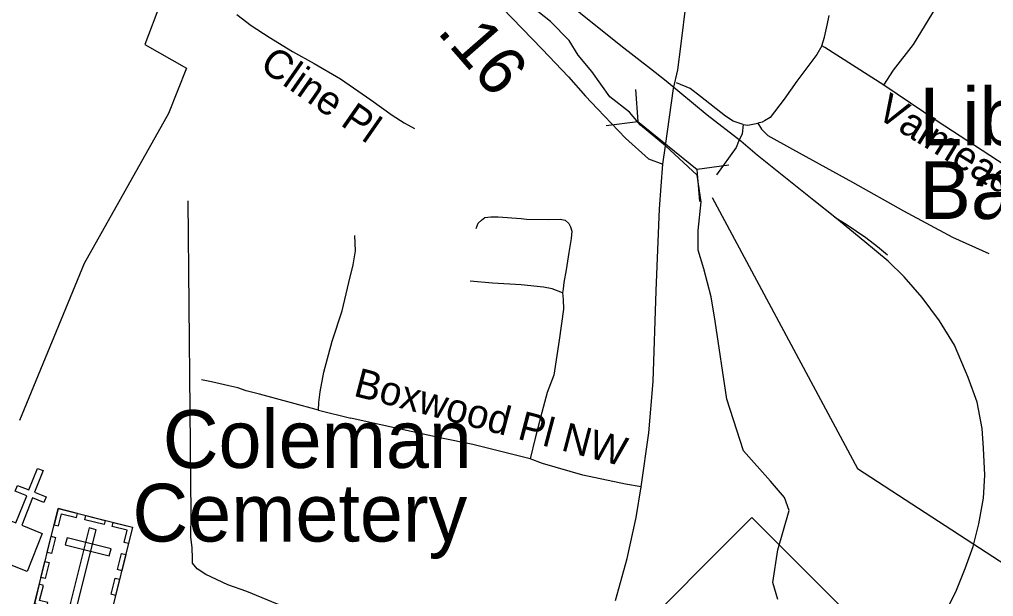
# Model space of a CAD drawing. Extents: x 1159738 to 1321356, y 736314 to 882035.
# Drawn here: x 1245538 to 1248068, y 803253 to 804751 of the extents above; entities that cross this region are included whole.
import ezdxf

# ---------------------------------------------------------------- set-up
doc = ezdxf.new("R2010")
doc.units = 0
for name, color, linetype in [('Exist Boundary Political City Limit New', 7, 'Continuous'), ('Exist Cultural Cemetery CELL', 7, 'Continuous'), ('Exist Cultural Cemetery Label', 7, 'Continuous'), ('Exist Cultural Church CELL', 7, 'Continuous'), ('Exist Cultural Church Label', 7, 'Continuous'), ('Exist Hydrographic Creek Single Shore', 7, 'Continuous'), ('Exist Railroad Mainline', 7, 'Continuous'), ('Exist Railroad Siding', 7, 'Continuous'), ('Exist Road Non-System Type 51', 7, 'Continuous'), ('Exist Road Non-System Type 51 Label', 7, 'Continuous'), ('Exist Road Primary NC Attributed', 7, 'Continuous'), ('Exist Road Primary NC Mileage Hundredths English Label', 7, 'Continuous'), ('Exist Road Primary NC Shield CELL', 7, 'Continuous'), ('Exist Road Primary US Attributed', 7, 'Continuous'), ('Exist Road Primary US Structure Culvert CELL', 7, 'Continuous'), ('Exist Road Primary US Structure Culvert Number Label', 7, 'Continuous'), ('Map Preparation Boundary City Limit Buffer Line', 7, 'Continuous')]:
    doc.layers.add(name, color=color, linetype=linetype)

msp = doc.modelspace()

# ---------------------------------------------------------------- linework, layer by layer
at = {"layer": 'Exist Boundary Political City Limit New'}
msp.add_lwpolyline([(1245530.8, 805262.5), (1245589.4, 805197.6), (1245848.8, 804804.9), (1245904.3, 804793), (1245863.8, 804685.8), (1245971.8, 804624.1), (1245925.5, 804506.7), (1245706.5, 804117.7), (1245537.9, 803709.7)], dxfattribs=at)
at = {"layer": 'Exist Cultural Cemetery CELL'}
for points in [[(1245638.8, 803481.2), (1245831.9, 803432.8), (1245770.1, 803185.8), (1245577, 803234.2)], [(1245628.3, 803439.2), (1245639.3, 803436.4), (1245647.1, 803467.7), (1245686.5, 803457.8), (1245689.2, 803468.6), (1245638.8, 803481.2)], [(1245710.7, 803463.2), (1245760.9, 803450.6), (1245758.2, 803439.5), (1245707.9, 803452.1)], [(1245821.5, 803390.8), (1245810.5, 803393.5), (1245818.3, 803424.7), (1245778.9, 803434.6), (1245781.6, 803445.4), (1245832, 803432.8)], [(1245737.5, 803426.3), (1245719.3, 803430.8), (1245670.1, 803234.1), (1245688.2, 803229.6)], [(1245610.3, 803367.2), (1245620.8, 803409.3), (1245631.8, 803406.5), (1245621.3, 803364.5)], [(1245661.9, 803405.3), (1245657.3, 803387.1), (1245771.6, 803358.6), (1245776.1, 803376.7)], [(1245792.7, 803322.6), (1245803.2, 803364.7), (1245814.2, 803361.9), (1245803.7, 803319.9)], [(1245593.9, 803302), (1245604.4, 803344.1), (1245615.5, 803341.3), (1245605, 803299.3)], [(1245776.6, 803258.7), (1245787.1, 803300.7), (1245798.2, 803298), (1245787.7, 803255.9)], [(1245609.1, 803226.2), (1245611.9, 803237.3), (1245590.5, 803242.7), (1245600.3, 803281.9), (1245589.5, 803284.6), (1245576.9, 803234.3)]]:
    msp.add_lwpolyline(points, close=True, dxfattribs=at)
at = {"layer": 'Exist Cultural Church CELL'}
msp.add_lwpolyline([(1245476.1, 803464.5), (1245529.1, 803443.8), (1245557, 803514.6), (1245527.2, 803526.4), (1245533, 803541.2), (1245562.8, 803529.5), (1245584.8, 803585.5), (1245599.8, 803579.6), (1245577.7, 803523.6), (1245607.5, 803511.9), (1245601.7, 803497), (1245571.9, 803508.8), (1245544, 803437.9), (1245597.6, 803416.7), (1245558.6, 803317.6), (1245437.1, 803365.5)], close=True, dxfattribs=at)
at = {"layer": 'Exist Hydrographic Creek Single Shore'}
msp.add_lwpolyline([(1247508.2, 803245.2), (1247495.5, 803289.6), (1247508.2, 803374.4), (1247537.9, 803476.1), (1247525.2, 803510), (1247489.2, 803552.4), (1247419.3, 803630.8), (1247375.9, 803765.3), (1247345.1, 803967.6), (1247334.6, 804031.2), (1247315.5, 804103.2), (1247300.7, 804152), (1247300.7, 804202.8), (1247309.1, 804277), (1247298.6, 804346.9), (1247215.9, 804423.1), (1247151.5, 804476.1), (1247122.8, 804510), (1247071.9, 804550.3), (1247025.3, 804616), (1246989.3, 804658.3), (1246966, 804696.5), (1246917.3, 804745.2), (1246793.4, 804843.7)], dxfattribs=at)
at = {"layer": 'Exist Railroad Mainline'}
for points in [[(1247218, 804590.5), (1247177.6, 804622.5), (1247100.1, 804682.4), (1246995.9, 804765.9), (1246903.6, 804842.6), (1246838.4, 804897.1), (1246761.5, 804957.6), (1246692.8, 805012.3), (1246616.4, 805074.9), (1246588.1, 805096.7)], [(1247656.1, 804237.5), (1247601.7, 804280.8), (1247454.4, 804398.7), (1247412.2, 804434.9), (1247324.5, 804502.5), (1247218, 804590.5)], [(1247994.9, 803325.7), (1248015.3, 803382.4), (1248030.4, 803441.5), (1248042.2, 803508.1), (1248045.4, 803568.3), (1248042.2, 803638.2), (1248038.9, 803688.7), (1248026.1, 803757.5), (1248002.1, 803821.8), (1247967, 803904.9), (1247928.4, 803968.9), (1247883.3, 804029.3), (1247836.4, 804082.7), (1247794.6, 804123.3), (1247734.1, 804173.4), (1247656.1, 804237.5)], [(1247897.3, 803123.1), (1247970.3, 803265), (1247994.9, 803325.7)]]:
    msp.add_lwpolyline(points, dxfattribs=at)
at = {"layer": 'Exist Railroad Siding'}
msp.add_lwpolyline([(1247656.1, 804237.5), (1247688.2, 804217.5), (1247736.6, 804184.5), (1247767.2, 804161.2), (1247792.8, 804139.8)], dxfattribs=at)
at = {"layer": 'Exist Road Non-System Type 51'}
for points in [[(1247783.8, 804580.4), (1247808.4, 804618.9), (1247860.4, 804685.6), (1247929.7, 804799.5), (1247948.9, 804826), (1248022.8, 804932.9), (1248072.8, 805003.6)], [(1246102.4, 804764), (1246139.7, 804735.4), (1246186.5, 804705), (1246247.1, 804667.5), (1246303.3, 804636.3), (1246372, 804596.9), (1246450.7, 804541.9), (1246506, 804502.7), (1246537.9, 804482.7), (1246564, 804467.3)], [(1247622.3, 804681.9), (1247629.7, 804705), (1247636.5, 804736.3), (1247641.7, 804761.3)], [(1247622.3, 804681.9), (1247609.5, 804659.9), (1247557.5, 804590.8), (1247524.5, 804544.2), (1247488.5, 804496.4), (1247473.8, 804487.7), (1247467.3, 804484.3), (1247456.3, 804481.3)], [(1247783.8, 804580.4), (1247630.5, 804678.3), (1247622.3, 804681.9)], [(1247417.6, 804477.7), (1247392.1, 804486.8), (1247371.7, 804500), (1247307, 804550.4), (1247280, 804571.2), (1247245, 804586.1)], [(1248789.3, 804039.1), (1248728.3, 804069.9), (1248631.6, 804112.9), (1248509.3, 804160.3), (1248438.4, 804183.1), (1248329.8, 804229.7), (1248279.6, 804257.1), (1248199.3, 804303.6), (1248098.2, 804371.9), (1247922.1, 804486.9), (1247783.8, 804580.4)], [(1247417.6, 804477.7), (1247430, 804476.6), (1247456.3, 804481.3)], [(1247456.3, 804481.3), (1247465.8, 804465.7), (1247482.1, 804449.4), (1247545.9, 804414.1), (1247701.7, 804328.8), (1247834.8, 804254.1), (1247962.1, 804186), (1248056.4, 804143.5)], [(1247417.6, 804477.7), (1247415.4, 804454), (1247406.3, 804434), (1247399.7, 804418.7), (1247348.4, 804347.6)], [(1246994, 802980.3), (1246956.4, 802989.6), (1246869.6, 803020.3), (1246804.7, 803037.2), (1246694.7, 803065.3), (1246607.3, 803094), (1246467.6, 803138.3), (1246388.9, 803165.1), (1246322.1, 803193.3), (1246208.7, 803233), (1246128.7, 803266.1), (1246079.4, 803283.6), (1246022.5, 803309.9), (1246000, 803324.9), (1245987.6, 803339.9), (1245987.8, 803351.8), (1245986.5, 803380.1), (1245983.6, 803406.8), (1245984.1, 803464.8), (1245976, 804279.7)], [(1246724.3, 804208.3), (1246730, 804222.1), (1246738.1, 804229.6), (1246747.4, 804237.1), (1246762.4, 804238.3), (1246781.8, 804238.3), (1246841.1, 804233.9), (1246855.5, 804232.1), (1246913.6, 804231.4), (1246942.9, 804232.7), (1246955.4, 804229.6), (1246964.8, 804221.4), (1246969.8, 804212.7), (1246972.9, 804201.4), (1246971.6, 804182.1), (1246965.4, 804145.8), (1246957.9, 804100.8), (1246952.3, 804068.3), (1246950.4, 804051.4), (1246949.1, 804041.2)], [(1246315.2, 803736.6), (1246316, 803756.9), (1246318.9, 803784.6), (1246329, 803835.5), (1246350.6, 803915.8), (1246376.2, 803994.1), (1246393.7, 804068.1), (1246404.7, 804114.1), (1246410.8, 804150.4), (1246409.1, 804190.1)], [(1246949.1, 804041.2), (1246922.2, 804051.2), (1246899.7, 804055.6), (1246841.7, 804061.8), (1246767.3, 804066.2), (1246709.3, 804071.8)], [(1246949.1, 804041.2), (1246950.9, 804023.7), (1246951.6, 803998.7), (1246940.3, 803918.1), (1246926, 803827.4), (1246909.1, 803782.1), (1246895.4, 803730.2), (1246877.9, 803663.6), (1246864.9, 803610.3)], [(1246315.2, 803736.6), (1246244.7, 803755.7), (1246161.3, 803778.1), (1246126.9, 803786.6), (1246105.3, 803794.3), (1246081.7, 803799.6), (1246036.9, 803810.2), (1246010.9, 803815.5)], [(1246315.2, 803736.6), (1246398.8, 803715.8)], [(1247153.4, 803537.6), (1247112.1, 803544.7), (1247001.4, 803568.3), (1246897.2, 803598.4), (1246864.9, 803610.3), (1246716.2, 803647.6), (1246634.1, 803664.1), (1246441.6, 803706.5), (1246398.8, 803715.8)]]:
    msp.add_lwpolyline(points, dxfattribs=at)
at = {"layer": 'Exist Road Primary NC Attributed'}
msp.add_lwpolyline([(1246561.8, 804935), (1246622, 804900.9), (1246665.9, 804876), (1246707.4, 804851.8), (1246729.7, 804834.8), (1246792.2, 804780.7), (1246896.1, 804673.6), (1246963.9, 804601.5), (1247008.3, 804551.9), (1247039.8, 804518.4), (1247112.6, 804442.4), (1247171.7, 804388.6), (1247209.2, 804375.2)], dxfattribs=at)
at = {"layer": 'Exist Road Primary NC Shield CELL'}
msp.add_lwpolyline([(1247107.8, 803125.1), (1247440.8, 803458), (1247773.8, 803125.1), (1247440.8, 802792.1)], close=True, dxfattribs=at)
at = {"layer": 'Exist Road Primary US Attributed'}
for points in [[(1247237.3, 804571.8), (1247248.7, 804620.3), (1247256.4, 804680.3), (1247270.4, 804800.2), (1247293.1, 804908.2), (1247327.3, 805115.8), (1247367.7, 805380), (1247425.5, 805746.4), (1247445.7, 805878), (1247468.5, 806035.3)], [(1247209.2, 804375.2), (1247215.9, 804423.1), (1247237.3, 804571.8)], [(1247086.1, 803242.3), (1247116.9, 803351.8), (1247139.9, 803458.4), (1247153.4, 803537.6), (1247173.2, 803677.9), (1247184.3, 803810.9), (1247191.9, 804046.6), (1247200.5, 804259.1), (1247205.4, 804317.8), (1247209.2, 804375.2)]]:
    msp.add_lwpolyline(points, dxfattribs=at)
at = {"layer": 'Exist Road Primary US Structure Culvert CELL'}
for p, q in [((1247138, 804569.3), (1247144.5, 804486.3)), ((1247061.9, 804475.3), (1247144.5, 804486.3)), ((1247144.5, 804486.3), (1247298.7, 804361.5)), ((1247381.2, 804372.5), (1247298.7, 804361.5)), ((1247305.1, 804278.5), (1247298.7, 804361.5))]:
    msp.add_line(p, q, dxfattribs=at)
at = {"layer": 'Exist Road Primary US Structure Culvert Number Label'}
msp.add_lwpolyline([(1247337.4, 804288.4), (1247714.6, 803585.5), (1249086.1, 802694)], dxfattribs=at)
at = {"layer": 'Map Preparation Boundary City Limit Buffer Line'}
msp.add_lwpolyline([(1245530.8, 805262.5), (1245589.4, 805197.6), (1245848.8, 804804.9), (1245904.3, 804793), (1245863.8, 804685.8), (1245971.8, 804624.1), (1245925.5, 804506.7), (1245706.5, 804117.7), (1245537.9, 803709.7)], dxfattribs=at)

# ---------------------------------------------------------------- texts
at = {"layer": 'Exist Cultural Cemetery Label'}
for s, p in [('Coleman', (1245910.5, 803586.6)), ('Cemetery', (1245831.7, 803395.6))]:
    msp.add_text(s, height=150, dxfattribs=at).set_placement(p)
at = {"layer": 'Exist Cultural Church Label'}
for s, p in [('Liberty', (1247875.7, 804423.9)), ('Baptist', (1247875.7, 804232.9))]:
    msp.add_text(s, height=150, dxfattribs=at).set_placement(p)
at = {"layer": 'Exist Road Non-System Type 51 Label'}
for s, rotation, p in [('Cline Pl', 325.1484, (1246158.8, 804624.3)), ('Valmead St NW', 328.3331, (1247760.1, 804498.7)), ('Boxwood Pl NW', 345.2941, (1246403.2, 803774.5))]:
    msp.add_text(s, height=75, rotation=rotation, dxfattribs=at).set_placement(p)
at = {"layer": 'Exist Road Primary NC Mileage Hundredths English Label'}
msp.add_text('.16', height=125, rotation=311.1217, dxfattribs=at).set_placement((1246620.2, 804718.2))

doc.saveas('drawing.dxf')
